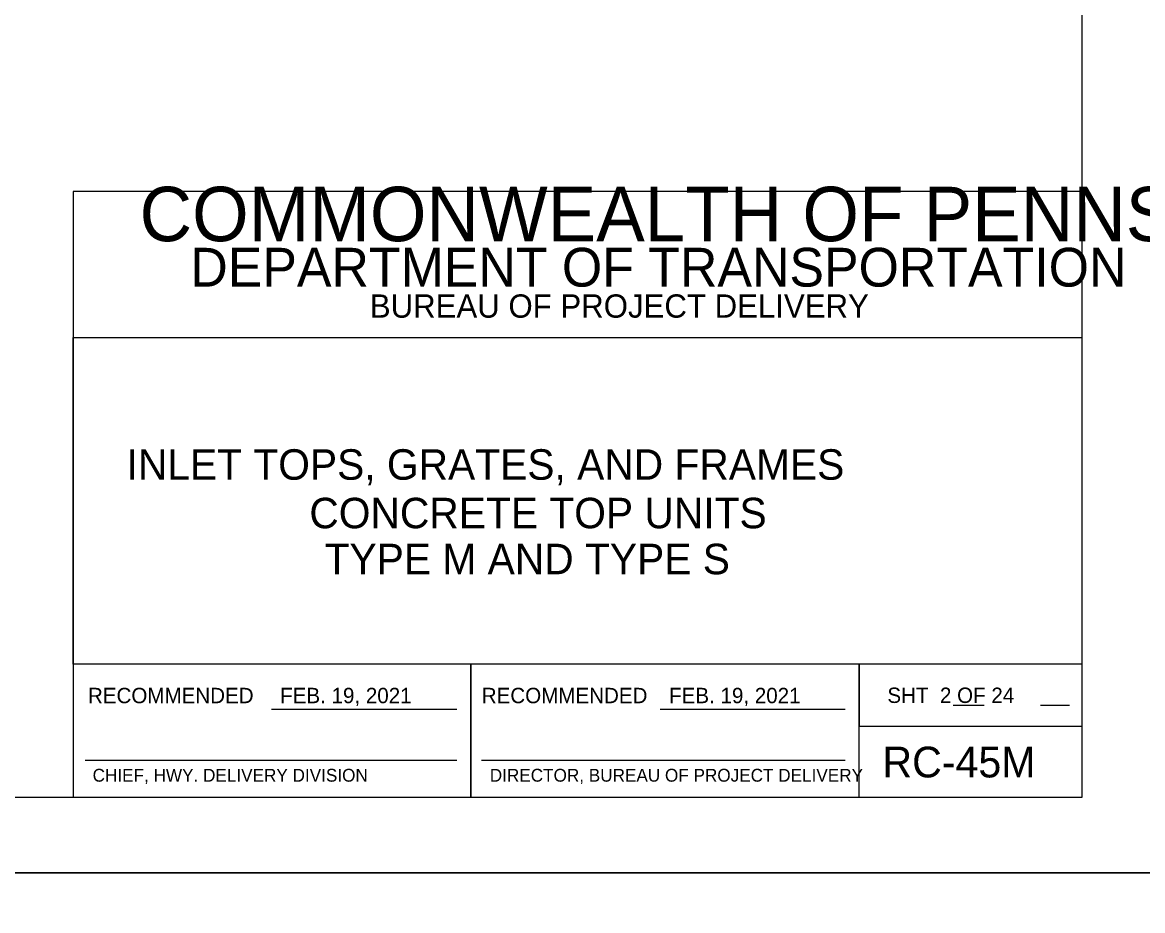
# Model space of a CAD drawing. Extents: x 2087776 to 2104538, y 970919 to 982612.
# Drawn here: x 2095312 to 2096040, y 980639 to 981216 of the extents above; entities that cross this region are included whole.
import ezdxf

# ---------------------------------------------------------------- set-up
doc = ezdxf.new("R2010")
doc.units = 0
doc.layers.add('1', color=7, linetype='Continuous')
doc.layers.add('PLT-BNDY', color=7, linetype='Continuous')

msp = doc.modelspace()

# ---------------------------------------------------------------- linework, layer by layer
at = {"layer": '1'}
for p, q in [((2095916.82, 980772.31), (2095936.97, 980772.31)), ((2095973.56, 980772.31), (2095992.37, 980772.31)), ((2095473.55, 980769.67), (2095593.95, 980769.67)), ((2095726.17, 980769.67), (2095846.58, 980769.67)), ((2095352.42, 980736.61), (2095593.95, 980736.61)), ((2095610.1, 980736.61), (2095846.58, 980736.61))]:
    msp.add_line(p, q, dxfattribs=at)
msp.add_lwpolyline([(2096000.74, 980712.64), (2096000.74, 982563.04), (2093422, 982563.04), (2093422, 980712.64), (2096000.74, 980712.64), (2096000.74, 980799.12), (2095344.57, 980799.12), (2095344.57, 981011.32), (2096000.74, 981011.32), (2096000.74, 981106.34), (2095344.57, 981106.34), (2095344.57, 980712.64), (2095603.11, 980712.64), (2095603.11, 980799.12), (2095603.11, 980712.64), (2095855.73, 980712.64), (2095855.73, 980799.12), (2095855.73, 980758.72), (2096000.74, 980758.72)], dxfattribs=at)
at = {"layer": 'PLT-BNDY'}
for points in [[(2093294.05, 982612.25), (2096053.23, 982612.25), (2096053.23, 980663.43), (2093294.05, 980663.43)], [(2093294.05, 980663.43), (2096053.23, 980663.43), (2096053.23, 978714.61), (2093294.05, 978714.61)]]:
    msp.add_lwpolyline(points, close=True, dxfattribs=at)

# ---------------------------------------------------------------- texts
at = {"layer": '1'}
for s, height, p in [('COMMONWEALTH OF PENNSYLVANIA', 35.3785, (2095387.72, 981074.01)), ('DEPARTMENT OF TRANSPORTATION', 25.2109, (2095420.73, 981044.5)), ('BUREAU OF PROJECT DELIVERY', 15.1643, (2095537.45, 981024.28)), ('INLET TOPS, GRATES, AND FRAMES', 19.8163, (2095379.24, 980918.94)), ('CONCRETE TOP UNITS', 19.8163, (2095498.13, 980887.39)), ('TYPE M AND TYPE S', 19.8163, (2095508.04, 980857.5)), ('RECOMMENDED', 10, (2095354.16, 980773.65)), ('FEB. 19, 2021', 10, (2095479.13, 980773.65)), ('RECOMMENDED', 10, (2095610.25, 980773.65)), ('FEB. 19, 2021', 10, (2095732.06, 980773.65)), ('SHT  2 OF 24', 10, (2095874.01, 980773.81)), ('RC-45M', 20, (2095870.78, 980725.4)), ('CHIEF, HWY. DELIVERY DIVISION', 8.3333, (2095357.19, 980722.64)), ('DIRECTOR, BUREAU OF PROJECT DELIVERY', 8.3333, (2095615.45, 980722.64))]:
    msp.add_text(s, height=height, dxfattribs=at).set_placement(p)

doc.saveas('drawing.dxf')
